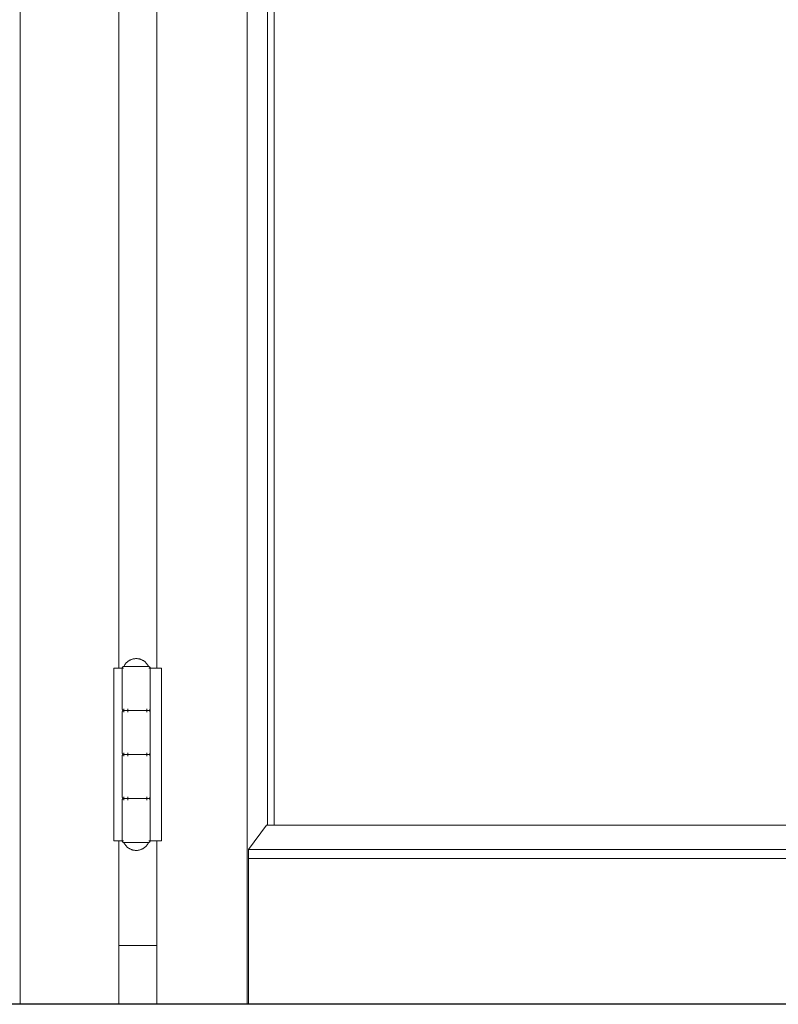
# Model space of a CAD drawing. Header units: inches. Extents: x 424 to 2043, y -237 to 445.
# Tile 773 of 965: x 862.734 to 863.165, y 216.697 to 217.257. Entities that reach past the tile are written whole.
import ezdxf

# ---------------------------------------------------------------- set-up
doc = ezdxf.new("R2010")
doc.units = ezdxf.units.IN
doc.header["$MEASUREMENT"] = 0
for name, color, linetype, lineweight in [('A-DOOR', 31, 'Continuous', 9), ('A-GENM', 13, 'Continuous', 9), ('A-WALL', 113, 'Continuous', 9)]:
    doc.layers.add(name, color=color, linetype=linetype, lineweight=lineweight)

# ---------------------------------------------------------------- blocks, each defined once
blk = doc.blocks.new('Generic Models 1 - Generic Models 1-135348-Section 1')
at = {"layer": 'A-GENM', "lineweight": 25}
blk.add_line((-89.39309, 1.6), (-119.66777, 1.6), dxfattribs=at)
blk = doc.blocks.new('5-panel_Bi-fold_external_door_10806 - Type 1-V58-Section 1')
at = {"layer": 'A-DOOR'}
for p, q in [((-114.15241, 4.33744), (-114.15241, 1.6)), ((-114.02357, 4.33744), (-114.02357, 1.6)), ((-114.01194, 4.26274), (-114.01194, 1.70176)), ((-114.00829, 4.26274), (-114.00829, 1.70176)), ((-114.09637, 2.751), (-114.09637, 1.79096)), ((-114.07491, 2.751), (-114.07491, 1.79096)), ((-114.09933, 1.79096), (-114.09523, 1.79096)), ((-114.09933, 1.69296), (-114.09933, 1.79096)), ((-114.09523, 1.79096), (-114.09381, 1.79096)), ((-114.09459, 1.79096), (-114.09459, 1.76796)), ((-114.0869, 1.79196), (-114.0928, 1.79196)), ((-114.08038, 1.79196), (-114.0869, 1.79196)), ((-114.07941, 1.79096), (-114.07875, 1.79096)), ((-114.0786, 1.79096), (-114.07666, 1.79096)), ((-114.0786, 1.79096), (-114.0786, 1.69296)), ((-114.07859, 1.76796), (-114.07859, 1.79096)), ((-114.07666, 1.79096), (-114.07221, 1.79096)), ((-114.07221, 1.79096), (-114.07221, 1.69296)), ((-114.09459, 1.76596), (-114.09459, 1.74296)), ((-114.09366, 1.76596), (-114.09366, 1.76796)), ((-114.0925, 1.76696), (-114.0869, 1.76696)), ((-114.08629, 1.76696), (-114.09135, 1.76696)), ((-114.09125, 1.76596), (-114.09125, 1.76796)), ((-114.0869, 1.76696), (-114.08629, 1.76696)), ((-114.08053, 1.76796), (-114.08053, 1.76596)), ((-114.07859, 1.74296), (-114.07859, 1.76596)), ((-114.09459, 1.74096), (-114.09459, 1.71796)), ((-114.09366, 1.74096), (-114.09366, 1.74296)), ((-114.0925, 1.74196), (-114.0869, 1.74196)), ((-114.08629, 1.74196), (-114.09135, 1.74196)), ((-114.09125, 1.74096), (-114.09125, 1.74296)), ((-114.0869, 1.74196), (-114.08629, 1.74196)), ((-114.08053, 1.74296), (-114.08053, 1.74096)), ((-114.07859, 1.71796), (-114.07859, 1.74096)), ((-114.09366, 1.71596), (-114.09366, 1.71796)), ((-114.09125, 1.71596), (-114.09125, 1.71796)), ((-114.08053, 1.71796), (-114.08053, 1.71596)), ((-114.09459, 1.71596), (-114.09459, 1.69296)), ((-114.0925, 1.71696), (-114.0869, 1.71696)), ((-114.08629, 1.71696), (-114.09135, 1.71696)), ((-114.0869, 1.71696), (-114.08629, 1.71696)), ((-114.07859, 1.69296), (-114.07859, 1.71596)), ((-114.02277, 1.68791), (-114.01256, 1.70176)), ((-114.01256, 1.70176), (-113.46343, 1.70176)), ((-114.09523, 1.69296), (-114.09933, 1.69296)), ((-114.09637, 1.69296), (-114.09637, 1.6)), ((-114.09381, 1.69296), (-114.09523, 1.69296)), ((-114.0928, 1.69196), (-114.0869, 1.69196)), ((-114.0869, 1.69196), (-114.08038, 1.69196)), ((-114.07875, 1.69296), (-114.07941, 1.69296)), ((-114.07666, 1.69296), (-114.0786, 1.69296)), ((-114.07221, 1.69296), (-114.07666, 1.69296)), ((-114.07491, 1.69296), (-114.07491, 1.6)), ((-114.02284, 1.68294), (-114.02277, 1.68791)), ((-114.02277, 1.68791), (-113.46343, 1.68791)), ((-114.02284, 1.6), (-114.02284, 1.68294)), ((-114.02284, 1.68294), (-113.46343, 1.68294))]:
    blk.add_line(p, q, dxfattribs=at)
at = {"layer": 'A-DOOR', "flags": 128}
for points in [[(-114.09359, 1.79196), (-114.09346, 1.79224), (-114.09331, 1.79251), (-114.09316, 1.79278), (-114.09299, 1.79304), (-114.09282, 1.79329), (-114.09263, 1.79353), (-114.09244, 1.79377), (-114.09223, 1.794), (-114.09202, 1.79422), (-114.0918, 1.79443), (-114.09156, 1.79464), (-114.09133, 1.79483), (-114.09108, 1.79502), (-114.09083, 1.79519), (-114.09057, 1.79536), (-114.0903, 1.79551), (-114.09003, 1.79565), (-114.08975, 1.79578), (-114.08946, 1.7959), (-114.08918, 1.79601), (-114.08889, 1.79611), (-114.08859, 1.7962), (-114.08829, 1.79627), (-114.08799, 1.79633), (-114.08769, 1.79638), (-114.08738, 1.79642), (-114.08707, 1.79645), (-114.08677, 1.79646), (-114.08659, 1.79646)], [(-114.08659, 1.79646), (-114.08628, 1.79645), (-114.08598, 1.79644), (-114.08567, 1.79641), (-114.08537, 1.79636), (-114.08506, 1.79631), (-114.08476, 1.79624), (-114.08447, 1.79616), (-114.08417, 1.79607), (-114.08388, 1.79597), (-114.0836, 1.79585), (-114.08331, 1.79573), (-114.08304, 1.79559), (-114.08277, 1.79544), (-114.0825, 1.79529), (-114.08225, 1.79512), (-114.082, 1.79494), (-114.08175, 1.79475), (-114.08152, 1.79455), (-114.08129, 1.79434), (-114.08107, 1.79413), (-114.08086, 1.7939), (-114.08066, 1.79367), (-114.08047, 1.79343), (-114.08029, 1.79318), (-114.08012, 1.79292), (-114.07996, 1.79266), (-114.07981, 1.79239), (-114.07967, 1.79212), (-114.07959, 1.79196)], [(-114.09459, 1.79096), (-114.09459, 1.791), (-114.09459, 1.79104), (-114.09458, 1.79108), (-114.09458, 1.79112), (-114.09457, 1.79116), (-114.09456, 1.7912), (-114.09455, 1.79124), (-114.09454, 1.79128), (-114.09453, 1.79131), (-114.09451, 1.79135), (-114.0945, 1.79139), (-114.09448, 1.79142), (-114.09446, 1.79146), (-114.09444, 1.79149), (-114.09442, 1.79153), (-114.09439, 1.79156), (-114.09437, 1.79159), (-114.09434, 1.79162), (-114.09432, 1.79165), (-114.09429, 1.79168), (-114.09426, 1.79171), (-114.09423, 1.79173), (-114.0942, 1.79176), (-114.09417, 1.79178), (-114.09413, 1.7918), (-114.0941, 1.79182), (-114.09406, 1.79184), (-114.09403, 1.79186), (-114.09399, 1.79188), (-114.09395, 1.79189), (-114.09392, 1.79191), (-114.09388, 1.79192), (-114.09384, 1.79193), (-114.0938, 1.79194), (-114.09376, 1.79195), (-114.09372, 1.79195), (-114.09368, 1.79196), (-114.09364, 1.79196), (-114.0936, 1.79196), (-114.09359, 1.79196)], [(-114.0869, 1.79196), (-114.08718, 1.79196), (-114.08746, 1.79196), (-114.08773, 1.79196), (-114.08801, 1.79196), (-114.08828, 1.79196), (-114.08855, 1.79196), (-114.08882, 1.79196), (-114.08908, 1.79196), (-114.08934, 1.79196), (-114.0896, 1.79196), (-114.08985, 1.79196), (-114.09009, 1.79196), (-114.09033, 1.79196), (-114.09057, 1.79196), (-114.09079, 1.79196), (-114.09101, 1.79196), (-114.09123, 1.79196), (-114.09143, 1.79196), (-114.09163, 1.79196), (-114.09182, 1.79196), (-114.092, 1.79196), (-114.09218, 1.79196), (-114.09234, 1.79196), (-114.0925, 1.79196), (-114.09264, 1.79196), (-114.09278, 1.79196), (-114.0929, 1.79196), (-114.09302, 1.79196), (-114.09313, 1.79196), (-114.09322, 1.79196), (-114.09331, 1.79196), (-114.09338, 1.79196), (-114.09344, 1.79196), (-114.09349, 1.79196), (-114.09354, 1.79196), (-114.09357, 1.79196), (-114.09358, 1.79196), (-114.09359, 1.79196)], [(-114.09359, 1.79196), (-114.09359, 1.79196), (-114.09357, 1.79196), (-114.09354, 1.79196), (-114.0935, 1.79196), (-114.09345, 1.79196), (-114.09339, 1.79196), (-114.09332, 1.79196), (-114.09324, 1.79196), (-114.09314, 1.79196), (-114.09304, 1.79196), (-114.09292, 1.79196), (-114.0928, 1.79196), (-114.09267, 1.79196), (-114.09252, 1.79196), (-114.09237, 1.79196), (-114.09221, 1.79196), (-114.09203, 1.79196)], [(-114.07959, 1.79196), (-114.0796, 1.79196), (-114.07961, 1.79196), (-114.07964, 1.79196), (-114.07968, 1.79196), (-114.07973, 1.79196), (-114.07979, 1.79196), (-114.07986, 1.79196), (-114.07995, 1.79196), (-114.08004, 1.79196), (-114.08014, 1.79196), (-114.08026, 1.79196), (-114.08038, 1.79196), (-114.08052, 1.79196), (-114.08066, 1.79196), (-114.08081, 1.79196), (-114.08098, 1.79196), (-114.08115, 1.79196), (-114.08133, 1.79196), (-114.08152, 1.79196), (-114.08171, 1.79196), (-114.08192, 1.79196), (-114.08213, 1.79196), (-114.08235, 1.79196), (-114.08258, 1.79196), (-114.08281, 1.79196), (-114.08305, 1.79196), (-114.08329, 1.79196), (-114.08354, 1.79196), (-114.0838, 1.79196), (-114.08406, 1.79196), (-114.08432, 1.79196), (-114.08458, 1.79196), (-114.08485, 1.79196), (-114.08513, 1.79196), (-114.0854, 1.79196), (-114.08568, 1.79196), (-114.08596, 1.79196), (-114.08624, 1.79196), (-114.08652, 1.79196), (-114.0868, 1.79196), (-114.0869, 1.79196)], [(-114.08101, 1.79196), (-114.08084, 1.79196), (-114.08069, 1.79196), (-114.08054, 1.79196), (-114.08041, 1.79196), (-114.08028, 1.79196), (-114.08016, 1.79196), (-114.08006, 1.79196), (-114.07996, 1.79196), (-114.07988, 1.79196), (-114.0798, 1.79196), (-114.07974, 1.79196), (-114.07969, 1.79196), (-114.07965, 1.79196), (-114.07962, 1.79196), (-114.0796, 1.79196), (-114.07959, 1.79196)], [(-114.07959, 1.79196), (-114.07955, 1.79196), (-114.07951, 1.79196), (-114.07947, 1.79195), (-114.07943, 1.79195), (-114.07939, 1.79194), (-114.07935, 1.79193), (-114.07932, 1.79192), (-114.07928, 1.79191), (-114.07924, 1.7919), (-114.0792, 1.79188), (-114.07917, 1.79187), (-114.07913, 1.79185), (-114.07909, 1.79183), (-114.07906, 1.79181), (-114.07903, 1.79179), (-114.07899, 1.79176), (-114.07896, 1.79174), (-114.07893, 1.79171), (-114.0789, 1.79169), (-114.07887, 1.79166), (-114.07885, 1.79163), (-114.07882, 1.7916), (-114.0788, 1.79157), (-114.07877, 1.79153), (-114.07875, 1.7915), (-114.07873, 1.79147), (-114.07871, 1.79143), (-114.07869, 1.7914), (-114.07867, 1.79136), (-114.07866, 1.79132), (-114.07865, 1.79129), (-114.07863, 1.79125), (-114.07862, 1.79121), (-114.07861, 1.79117), (-114.07861, 1.79113), (-114.0786, 1.79109), (-114.0786, 1.79105), (-114.07859, 1.79101), (-114.07859, 1.79097), (-114.07859, 1.79096)], [(-114.09359, 1.76696), (-114.09363, 1.76696), (-114.09367, 1.76696), (-114.09371, 1.76697), (-114.09375, 1.76697), (-114.09379, 1.76698), (-114.09383, 1.76699), (-114.09387, 1.767), (-114.09391, 1.76701), (-114.09394, 1.76703), (-114.09398, 1.76704), (-114.09402, 1.76706), (-114.09405, 1.76707), (-114.09409, 1.76709), (-114.09412, 1.76711), (-114.09416, 1.76714), (-114.09419, 1.76716), (-114.09422, 1.76718), (-114.09425, 1.76721), (-114.09428, 1.76724), (-114.09431, 1.76726), (-114.09434, 1.76729), (-114.09436, 1.76732), (-114.09439, 1.76736), (-114.09441, 1.76739), (-114.09443, 1.76742), (-114.09445, 1.76745), (-114.09447, 1.76749), (-114.09449, 1.76753), (-114.09451, 1.76756), (-114.09452, 1.7676), (-114.09454, 1.76764), (-114.09455, 1.76767), (-114.09456, 1.76771), (-114.09457, 1.76775), (-114.09458, 1.76779), (-114.09458, 1.76783), (-114.09459, 1.76787), (-114.09459, 1.76791), (-114.09459, 1.76795), (-114.09459, 1.76796)], [(-114.09459, 1.76596), (-114.09459, 1.766), (-114.09459, 1.76604), (-114.09458, 1.76608), (-114.09458, 1.76612), (-114.09457, 1.76616), (-114.09456, 1.7662), (-114.09455, 1.76624), (-114.09454, 1.76628), (-114.09453, 1.76631), (-114.09451, 1.76635), (-114.0945, 1.76639), (-114.09448, 1.76642), (-114.09446, 1.76646), (-114.09444, 1.76649), (-114.09442, 1.76653), (-114.09439, 1.76656), (-114.09437, 1.76659), (-114.09434, 1.76662), (-114.09432, 1.76665), (-114.09429, 1.76668), (-114.09426, 1.76671), (-114.09423, 1.76673), (-114.0942, 1.76676), (-114.09417, 1.76678), (-114.09413, 1.7668), (-114.0941, 1.76682), (-114.09406, 1.76684), (-114.09403, 1.76686), (-114.09399, 1.76688), (-114.09395, 1.76689), (-114.09392, 1.76691), (-114.09388, 1.76692), (-114.09384, 1.76693), (-114.0938, 1.76694), (-114.09376, 1.76695), (-114.09372, 1.76695), (-114.09368, 1.76696), (-114.09364, 1.76696), (-114.0936, 1.76696), (-114.09359, 1.76696)], [(-114.08629, 1.76696), (-114.08657, 1.76696), (-114.08685, 1.76696), (-114.08713, 1.76696), (-114.0874, 1.76696), (-114.08768, 1.76696), (-114.08796, 1.76696), (-114.08823, 1.76696), (-114.0885, 1.76696), (-114.08877, 1.76696), (-114.08903, 1.76696), (-114.08929, 1.76696), (-114.08955, 1.76696), (-114.0898, 1.76696), (-114.09005, 1.76696), (-114.09029, 1.76696), (-114.09052, 1.76696), (-114.09075, 1.76696), (-114.09097, 1.76696), (-114.09119, 1.76696), (-114.0914, 1.76696), (-114.09159, 1.76696), (-114.09179, 1.76696), (-114.09197, 1.76696), (-114.09215, 1.76696), (-114.09231, 1.76696), (-114.09247, 1.76696), (-114.09262, 1.76696), (-114.09275, 1.76696), (-114.09288, 1.76696), (-114.093, 1.76696), (-114.09311, 1.76696), (-114.0932, 1.76696), (-114.09329, 1.76696), (-114.09337, 1.76696), (-114.09343, 1.76696), (-114.09349, 1.76696), (-114.09353, 1.76696), (-114.09356, 1.76696), (-114.09358, 1.76696), (-114.09359, 1.76696)], [(-114.09359, 1.76696), (-114.09359, 1.76696), (-114.09357, 1.76696), (-114.09354, 1.76696), (-114.0935, 1.76696), (-114.09345, 1.76696), (-114.09339, 1.76696), (-114.09332, 1.76696), (-114.09324, 1.76696), (-114.09314, 1.76696), (-114.09304, 1.76696), (-114.09292, 1.76696), (-114.0928, 1.76696), (-114.09267, 1.76696), (-114.09252, 1.76696), (-114.09237, 1.76696), (-114.09221, 1.76696), (-114.09203, 1.76696), (-114.09185, 1.76696), (-114.09167, 1.76696), (-114.09147, 1.76696), (-114.09126, 1.76696), (-114.09105, 1.76696), (-114.09083, 1.76696), (-114.09061, 1.76696), (-114.09037, 1.76696), (-114.09014, 1.76696), (-114.08989, 1.76696), (-114.08964, 1.76696), (-114.08939, 1.76696), (-114.08913, 1.76696), (-114.08887, 1.76696), (-114.0886, 1.76696), (-114.08833, 1.76696), (-114.08806, 1.76696), (-114.08778, 1.76696), (-114.0875, 1.76696), (-114.08723, 1.76696), (-114.08695, 1.76696), (-114.0869, 1.76696)], [(-114.0869, 1.76696), (-114.08718, 1.76696), (-114.08746, 1.76696), (-114.08773, 1.76696), (-114.08801, 1.76696), (-114.08828, 1.76696), (-114.08855, 1.76696), (-114.08882, 1.76696), (-114.08908, 1.76696), (-114.08934, 1.76696), (-114.0896, 1.76696), (-114.08985, 1.76696), (-114.09009, 1.76696), (-114.09033, 1.76696), (-114.09057, 1.76696), (-114.09079, 1.76696), (-114.09101, 1.76696), (-114.09123, 1.76696), (-114.09143, 1.76696), (-114.09163, 1.76696), (-114.09182, 1.76696), (-114.092, 1.76696), (-114.09218, 1.76696), (-114.09234, 1.76696), (-114.0925, 1.76696), (-114.09264, 1.76696), (-114.09278, 1.76696), (-114.0929, 1.76696), (-114.09302, 1.76696), (-114.09313, 1.76696), (-114.09322, 1.76696), (-114.09331, 1.76696), (-114.09338, 1.76696), (-114.09344, 1.76696), (-114.09349, 1.76696), (-114.09354, 1.76696), (-114.09357, 1.76696), (-114.09358, 1.76696), (-114.09359, 1.76696)], [(-114.09359, 1.76696), (-114.09359, 1.76696), (-114.09357, 1.76696), (-114.09354, 1.76696), (-114.0935, 1.76696), (-114.09345, 1.76696), (-114.09339, 1.76696), (-114.09332, 1.76696), (-114.09324, 1.76696), (-114.09314, 1.76696), (-114.09304, 1.76696), (-114.09292, 1.76696), (-114.0928, 1.76696), (-114.09267, 1.76696), (-114.09252, 1.76696), (-114.09237, 1.76696), (-114.09221, 1.76696), (-114.09203, 1.76696), (-114.09185, 1.76696), (-114.09167, 1.76696), (-114.09147, 1.76696), (-114.09126, 1.76696), (-114.09105, 1.76696), (-114.09083, 1.76696), (-114.09061, 1.76696), (-114.09037, 1.76696), (-114.09014, 1.76696), (-114.08989, 1.76696), (-114.08964, 1.76696), (-114.08939, 1.76696), (-114.08913, 1.76696), (-114.08887, 1.76696), (-114.0886, 1.76696), (-114.08833, 1.76696), (-114.08806, 1.76696), (-114.08778, 1.76696), (-114.0875, 1.76696), (-114.08723, 1.76696), (-114.08695, 1.76696), (-114.08667, 1.76696), (-114.08639, 1.76696), (-114.08629, 1.76696)], [(-114.0869, 1.76696), (-114.08662, 1.76696), (-114.08634, 1.76696), (-114.08606, 1.76696), (-114.08578, 1.76696), (-114.0855, 1.76696), (-114.08523, 1.76696), (-114.08495, 1.76696), (-114.08468, 1.76696), (-114.08441, 1.76696), (-114.08415, 1.76696), (-114.08389, 1.76696), (-114.08363, 1.76696), (-114.08338, 1.76696), (-114.08314, 1.76696), (-114.0829, 1.76696), (-114.08266, 1.76696), (-114.08243, 1.76696), (-114.08221, 1.76696), (-114.082, 1.76696), (-114.08179, 1.76696), (-114.08159, 1.76696), (-114.0814, 1.76696), (-114.08121, 1.76696), (-114.08104, 1.76696), (-114.08087, 1.76696), (-114.08072, 1.76696), (-114.08057, 1.76696), (-114.08043, 1.76696), (-114.0803, 1.76696), (-114.08018, 1.76696), (-114.08008, 1.76696), (-114.07998, 1.76696), (-114.07989, 1.76696), (-114.07982, 1.76696), (-114.07975, 1.76696), (-114.0797, 1.76696), (-114.07965, 1.76696), (-114.07962, 1.76696), (-114.0796, 1.76696), (-114.07959, 1.76696)], [(-114.07959, 1.76696), (-114.0796, 1.76696), (-114.07961, 1.76696), (-114.07964, 1.76696), (-114.07968, 1.76696), (-114.07973, 1.76696), (-114.07979, 1.76696), (-114.07986, 1.76696), (-114.07995, 1.76696), (-114.08004, 1.76696), (-114.08014, 1.76696), (-114.08026, 1.76696), (-114.08038, 1.76696), (-114.08052, 1.76696), (-114.08066, 1.76696), (-114.08081, 1.76696), (-114.08098, 1.76696), (-114.08115, 1.76696), (-114.08133, 1.76696), (-114.08152, 1.76696), (-114.08171, 1.76696), (-114.08192, 1.76696), (-114.08213, 1.76696), (-114.08235, 1.76696), (-114.08258, 1.76696), (-114.08281, 1.76696), (-114.08305, 1.76696), (-114.08329, 1.76696), (-114.08354, 1.76696), (-114.0838, 1.76696), (-114.08406, 1.76696), (-114.08432, 1.76696), (-114.08458, 1.76696), (-114.08485, 1.76696), (-114.08513, 1.76696), (-114.0854, 1.76696), (-114.08568, 1.76696), (-114.08596, 1.76696), (-114.08624, 1.76696), (-114.08652, 1.76696), (-114.0868, 1.76696), (-114.0869, 1.76696)], [(-114.07959, 1.76696), (-114.0796, 1.76696), (-114.07961, 1.76696), (-114.07964, 1.76696), (-114.07968, 1.76696), (-114.07973, 1.76696), (-114.07979, 1.76696), (-114.07986, 1.76696), (-114.07995, 1.76696), (-114.08004, 1.76696), (-114.08014, 1.76696), (-114.08026, 1.76696), (-114.08038, 1.76696), (-114.08052, 1.76696), (-114.08066, 1.76696), (-114.08081, 1.76696), (-114.08098, 1.76696), (-114.08115, 1.76696), (-114.08133, 1.76696), (-114.08152, 1.76696), (-114.08171, 1.76696), (-114.08192, 1.76696), (-114.08213, 1.76696), (-114.08235, 1.76696), (-114.08258, 1.76696), (-114.08281, 1.76696), (-114.08305, 1.76696), (-114.08329, 1.76696), (-114.08354, 1.76696), (-114.0838, 1.76696), (-114.08406, 1.76696), (-114.08432, 1.76696), (-114.08458, 1.76696), (-114.08485, 1.76696), (-114.08513, 1.76696), (-114.0854, 1.76696), (-114.08568, 1.76696), (-114.08596, 1.76696), (-114.08624, 1.76696), (-114.08629, 1.76696)], [(-114.08629, 1.76696), (-114.08601, 1.76696), (-114.08573, 1.76696), (-114.08545, 1.76696), (-114.08518, 1.76696), (-114.0849, 1.76696), (-114.08463, 1.76696), (-114.08436, 1.76696), (-114.0841, 1.76696), (-114.08384, 1.76696), (-114.08359, 1.76696), (-114.08334, 1.76696), (-114.08309, 1.76696), (-114.08285, 1.76696), (-114.08262, 1.76696), (-114.08239, 1.76696), (-114.08217, 1.76696), (-114.08196, 1.76696), (-114.08175, 1.76696), (-114.08155, 1.76696), (-114.08136, 1.76696), (-114.08118, 1.76696), (-114.08101, 1.76696), (-114.08084, 1.76696), (-114.08069, 1.76696), (-114.08054, 1.76696), (-114.08041, 1.76696), (-114.08028, 1.76696), (-114.08016, 1.76696), (-114.08006, 1.76696), (-114.07996, 1.76696), (-114.07988, 1.76696), (-114.0798, 1.76696), (-114.07974, 1.76696), (-114.07969, 1.76696), (-114.07965, 1.76696), (-114.07962, 1.76696), (-114.0796, 1.76696), (-114.07959, 1.76696)], [(-114.07859, 1.76796), (-114.07859, 1.76792), (-114.07859, 1.76788), (-114.0786, 1.76784), (-114.0786, 1.7678), (-114.07861, 1.76776), (-114.07862, 1.76772), (-114.07863, 1.76768), (-114.07864, 1.76765), (-114.07866, 1.76761), (-114.07867, 1.76757), (-114.07869, 1.76753), (-114.0787, 1.7675), (-114.07872, 1.76746), (-114.07874, 1.76743), (-114.07877, 1.7674), (-114.07879, 1.76736), (-114.07881, 1.76733), (-114.07884, 1.7673), (-114.07887, 1.76727), (-114.07889, 1.76724), (-114.07892, 1.76722), (-114.07895, 1.76719), (-114.07899, 1.76717), (-114.07902, 1.76714), (-114.07905, 1.76712), (-114.07909, 1.7671), (-114.07912, 1.76708), (-114.07916, 1.76706), (-114.07919, 1.76704), (-114.07923, 1.76703), (-114.07927, 1.76702), (-114.0793, 1.767), (-114.07934, 1.76699), (-114.07938, 1.76698), (-114.07942, 1.76698), (-114.07946, 1.76697), (-114.0795, 1.76697), (-114.07954, 1.76696), (-114.07958, 1.76696), (-114.07959, 1.76696)], [(-114.07959, 1.76696), (-114.07955, 1.76696), (-114.07951, 1.76696), (-114.07947, 1.76695), (-114.07943, 1.76695), (-114.07939, 1.76694), (-114.07935, 1.76693), (-114.07932, 1.76692), (-114.07928, 1.76691), (-114.07924, 1.7669), (-114.0792, 1.76688), (-114.07917, 1.76687), (-114.07913, 1.76685), (-114.07909, 1.76683), (-114.07906, 1.76681), (-114.07903, 1.76679), (-114.07899, 1.76676), (-114.07896, 1.76674), (-114.07893, 1.76671), (-114.0789, 1.76669), (-114.07887, 1.76666), (-114.07885, 1.76663), (-114.07882, 1.7666), (-114.0788, 1.76657), (-114.07877, 1.76653), (-114.07875, 1.7665), (-114.07873, 1.76647), (-114.07871, 1.76643), (-114.07869, 1.7664), (-114.07867, 1.76636), (-114.07866, 1.76632), (-114.07865, 1.76629), (-114.07863, 1.76625), (-114.07862, 1.76621), (-114.07861, 1.76617), (-114.07861, 1.76613), (-114.0786, 1.76609), (-114.0786, 1.76605), (-114.07859, 1.76601), (-114.07859, 1.76597), (-114.07859, 1.76596)], [(-114.09359, 1.74196), (-114.09363, 1.74196), (-114.09367, 1.74196), (-114.09371, 1.74197), (-114.09375, 1.74197), (-114.09379, 1.74198), (-114.09383, 1.74199), (-114.09387, 1.742), (-114.09391, 1.74201), (-114.09394, 1.74203), (-114.09398, 1.74204), (-114.09402, 1.74206), (-114.09405, 1.74207), (-114.09409, 1.74209), (-114.09412, 1.74211), (-114.09416, 1.74214), (-114.09419, 1.74216), (-114.09422, 1.74218), (-114.09425, 1.74221), (-114.09428, 1.74224), (-114.09431, 1.74226), (-114.09434, 1.74229), (-114.09436, 1.74232), (-114.09439, 1.74236), (-114.09441, 1.74239), (-114.09443, 1.74242), (-114.09445, 1.74245), (-114.09447, 1.74249), (-114.09449, 1.74253), (-114.09451, 1.74256), (-114.09452, 1.7426), (-114.09454, 1.74264), (-114.09455, 1.74267), (-114.09456, 1.74271), (-114.09457, 1.74275), (-114.09458, 1.74279), (-114.09458, 1.74283), (-114.09459, 1.74287), (-114.09459, 1.74291), (-114.09459, 1.74295), (-114.09459, 1.74296)], [(-114.09459, 1.74096), (-114.09459, 1.741), (-114.09459, 1.74104), (-114.09458, 1.74108), (-114.09458, 1.74112), (-114.09457, 1.74116), (-114.09456, 1.7412), (-114.09455, 1.74124), (-114.09454, 1.74128), (-114.09453, 1.74131), (-114.09451, 1.74135), (-114.0945, 1.74139), (-114.09448, 1.74142), (-114.09446, 1.74146), (-114.09444, 1.74149), (-114.09442, 1.74153), (-114.09439, 1.74156), (-114.09437, 1.74159), (-114.09434, 1.74162), (-114.09432, 1.74165), (-114.09429, 1.74168), (-114.09426, 1.74171), (-114.09423, 1.74173), (-114.0942, 1.74176), (-114.09417, 1.74178), (-114.09413, 1.7418), (-114.0941, 1.74182), (-114.09406, 1.74184), (-114.09403, 1.74186), (-114.09399, 1.74188), (-114.09395, 1.74189), (-114.09392, 1.74191), (-114.09388, 1.74192), (-114.09384, 1.74193), (-114.0938, 1.74194), (-114.09376, 1.74195), (-114.09372, 1.74195), (-114.09368, 1.74196), (-114.09364, 1.74196), (-114.0936, 1.74196), (-114.09359, 1.74196)], [(-114.08629, 1.74196), (-114.08657, 1.74196), (-114.08685, 1.74196), (-114.08713, 1.74196), (-114.0874, 1.74196), (-114.08768, 1.74196), (-114.08796, 1.74196), (-114.08823, 1.74196), (-114.0885, 1.74196), (-114.08877, 1.74196), (-114.08903, 1.74196), (-114.08929, 1.74196), (-114.08955, 1.74196), (-114.0898, 1.74196), (-114.09005, 1.74196), (-114.09029, 1.74196), (-114.09052, 1.74196), (-114.09075, 1.74196), (-114.09097, 1.74196), (-114.09119, 1.74196), (-114.0914, 1.74196), (-114.09159, 1.74196), (-114.09179, 1.74196), (-114.09197, 1.74196), (-114.09215, 1.74196), (-114.09231, 1.74196), (-114.09247, 1.74196), (-114.09262, 1.74196), (-114.09275, 1.74196), (-114.09288, 1.74196), (-114.093, 1.74196), (-114.09311, 1.74196), (-114.0932, 1.74196), (-114.09329, 1.74196), (-114.09337, 1.74196), (-114.09343, 1.74196), (-114.09349, 1.74196), (-114.09353, 1.74196), (-114.09356, 1.74196), (-114.09358, 1.74196), (-114.09359, 1.74196)], [(-114.09359, 1.74196), (-114.09359, 1.74196), (-114.09357, 1.74196), (-114.09354, 1.74196), (-114.0935, 1.74196), (-114.09345, 1.74196), (-114.09339, 1.74196), (-114.09332, 1.74196), (-114.09324, 1.74196), (-114.09314, 1.74196), (-114.09304, 1.74196), (-114.09292, 1.74196), (-114.0928, 1.74196), (-114.09267, 1.74196), (-114.09252, 1.74196), (-114.09237, 1.74196), (-114.09221, 1.74196), (-114.09203, 1.74196), (-114.09185, 1.74196), (-114.09167, 1.74196), (-114.09147, 1.74196), (-114.09126, 1.74196), (-114.09105, 1.74196), (-114.09083, 1.74196), (-114.09061, 1.74196), (-114.09037, 1.74196), (-114.09014, 1.74196), (-114.08989, 1.74196), (-114.08964, 1.74196), (-114.08939, 1.74196), (-114.08913, 1.74196), (-114.08887, 1.74196), (-114.0886, 1.74196), (-114.08833, 1.74196), (-114.08806, 1.74196), (-114.08778, 1.74196), (-114.0875, 1.74196), (-114.08723, 1.74196), (-114.08695, 1.74196), (-114.0869, 1.74196)], [(-114.0869, 1.74196), (-114.08718, 1.74196), (-114.08746, 1.74196), (-114.08773, 1.74196), (-114.08801, 1.74196), (-114.08828, 1.74196), (-114.08855, 1.74196), (-114.08882, 1.74196), (-114.08908, 1.74196), (-114.08934, 1.74196), (-114.0896, 1.74196), (-114.08985, 1.74196), (-114.09009, 1.74196), (-114.09033, 1.74196), (-114.09057, 1.74196), (-114.09079, 1.74196), (-114.09101, 1.74196), (-114.09123, 1.74196), (-114.09143, 1.74196), (-114.09163, 1.74196), (-114.09182, 1.74196), (-114.092, 1.74196), (-114.09218, 1.74196), (-114.09234, 1.74196), (-114.0925, 1.74196), (-114.09264, 1.74196), (-114.09278, 1.74196), (-114.0929, 1.74196), (-114.09302, 1.74196), (-114.09313, 1.74196), (-114.09322, 1.74196), (-114.09331, 1.74196), (-114.09338, 1.74196), (-114.09344, 1.74196), (-114.09349, 1.74196), (-114.09354, 1.74196), (-114.09357, 1.74196), (-114.09358, 1.74196), (-114.09359, 1.74196)], [(-114.09359, 1.74196), (-114.09359, 1.74196), (-114.09357, 1.74196), (-114.09354, 1.74196), (-114.0935, 1.74196), (-114.09345, 1.74196), (-114.09339, 1.74196), (-114.09332, 1.74196), (-114.09324, 1.74196), (-114.09314, 1.74196), (-114.09304, 1.74196), (-114.09292, 1.74196), (-114.0928, 1.74196), (-114.09267, 1.74196), (-114.09252, 1.74196), (-114.09237, 1.74196), (-114.09221, 1.74196), (-114.09203, 1.74196), (-114.09185, 1.74196), (-114.09167, 1.74196), (-114.09147, 1.74196), (-114.09126, 1.74196), (-114.09105, 1.74196), (-114.09083, 1.74196), (-114.09061, 1.74196), (-114.09037, 1.74196), (-114.09014, 1.74196), (-114.08989, 1.74196), (-114.08964, 1.74196), (-114.08939, 1.74196), (-114.08913, 1.74196), (-114.08887, 1.74196), (-114.0886, 1.74196), (-114.08833, 1.74196), (-114.08806, 1.74196), (-114.08778, 1.74196), (-114.0875, 1.74196), (-114.08723, 1.74196), (-114.08695, 1.74196), (-114.08667, 1.74196), (-114.08639, 1.74196), (-114.08629, 1.74196)], [(-114.0869, 1.74196), (-114.08662, 1.74196), (-114.08634, 1.74196), (-114.08606, 1.74196), (-114.08578, 1.74196), (-114.0855, 1.74196), (-114.08523, 1.74196), (-114.08495, 1.74196), (-114.08468, 1.74196), (-114.08441, 1.74196), (-114.08415, 1.74196), (-114.08389, 1.74196), (-114.08363, 1.74196), (-114.08338, 1.74196), (-114.08314, 1.74196), (-114.0829, 1.74196), (-114.08266, 1.74196), (-114.08243, 1.74196), (-114.08221, 1.74196), (-114.082, 1.74196), (-114.08179, 1.74196), (-114.08159, 1.74196), (-114.0814, 1.74196), (-114.08121, 1.74196), (-114.08104, 1.74196), (-114.08087, 1.74196), (-114.08072, 1.74196), (-114.08057, 1.74196), (-114.08043, 1.74196), (-114.0803, 1.74196), (-114.08018, 1.74196), (-114.08008, 1.74196), (-114.07998, 1.74196), (-114.07989, 1.74196), (-114.07982, 1.74196), (-114.07975, 1.74196), (-114.0797, 1.74196), (-114.07965, 1.74196), (-114.07962, 1.74196), (-114.0796, 1.74196), (-114.07959, 1.74196)], [(-114.07959, 1.74196), (-114.0796, 1.74196), (-114.07961, 1.74196), (-114.07964, 1.74196), (-114.07968, 1.74196), (-114.07973, 1.74196), (-114.07979, 1.74196), (-114.07986, 1.74196), (-114.07995, 1.74196), (-114.08004, 1.74196), (-114.08014, 1.74196), (-114.08026, 1.74196), (-114.08038, 1.74196), (-114.08052, 1.74196), (-114.08066, 1.74196), (-114.08081, 1.74196), (-114.08098, 1.74196), (-114.08115, 1.74196), (-114.08133, 1.74196), (-114.08152, 1.74196), (-114.08171, 1.74196), (-114.08192, 1.74196), (-114.08213, 1.74196), (-114.08235, 1.74196), (-114.08258, 1.74196), (-114.08281, 1.74196), (-114.08305, 1.74196), (-114.08329, 1.74196), (-114.08354, 1.74196), (-114.0838, 1.74196), (-114.08406, 1.74196), (-114.08432, 1.74196), (-114.08458, 1.74196), (-114.08485, 1.74196), (-114.08513, 1.74196), (-114.0854, 1.74196), (-114.08568, 1.74196), (-114.08596, 1.74196), (-114.08624, 1.74196), (-114.08652, 1.74196), (-114.0868, 1.74196), (-114.0869, 1.74196)], [(-114.07959, 1.74196), (-114.0796, 1.74196), (-114.07961, 1.74196), (-114.07964, 1.74196), (-114.07968, 1.74196), (-114.07973, 1.74196), (-114.07979, 1.74196), (-114.07986, 1.74196), (-114.07995, 1.74196), (-114.08004, 1.74196), (-114.08014, 1.74196), (-114.08026, 1.74196), (-114.08038, 1.74196), (-114.08052, 1.74196), (-114.08066, 1.74196), (-114.08081, 1.74196), (-114.08098, 1.74196), (-114.08115, 1.74196), (-114.08133, 1.74196), (-114.08152, 1.74196), (-114.08171, 1.74196), (-114.08192, 1.74196), (-114.08213, 1.74196), (-114.08235, 1.74196), (-114.08258, 1.74196), (-114.08281, 1.74196), (-114.08305, 1.74196), (-114.08329, 1.74196), (-114.08354, 1.74196), (-114.0838, 1.74196), (-114.08406, 1.74196), (-114.08432, 1.74196), (-114.08458, 1.74196), (-114.08485, 1.74196), (-114.08513, 1.74196), (-114.0854, 1.74196), (-114.08568, 1.74196), (-114.08596, 1.74196), (-114.08624, 1.74196), (-114.08629, 1.74196)], [(-114.08629, 1.74196), (-114.08601, 1.74196), (-114.08573, 1.74196), (-114.08545, 1.74196), (-114.08518, 1.74196), (-114.0849, 1.74196), (-114.08463, 1.74196), (-114.08436, 1.74196), (-114.0841, 1.74196), (-114.08384, 1.74196), (-114.08359, 1.74196), (-114.08334, 1.74196), (-114.08309, 1.74196), (-114.08285, 1.74196), (-114.08262, 1.74196), (-114.08239, 1.74196), (-114.08217, 1.74196), (-114.08196, 1.74196), (-114.08175, 1.74196), (-114.08155, 1.74196), (-114.08136, 1.74196), (-114.08118, 1.74196), (-114.08101, 1.74196), (-114.08084, 1.74196), (-114.08069, 1.74196), (-114.08054, 1.74196), (-114.08041, 1.74196), (-114.08028, 1.74196), (-114.08016, 1.74196), (-114.08006, 1.74196), (-114.07996, 1.74196), (-114.07988, 1.74196), (-114.0798, 1.74196), (-114.07974, 1.74196), (-114.07969, 1.74196), (-114.07965, 1.74196), (-114.07962, 1.74196), (-114.0796, 1.74196), (-114.07959, 1.74196)], [(-114.07859, 1.74296), (-114.07859, 1.74292), (-114.07859, 1.74288), (-114.0786, 1.74284), (-114.0786, 1.7428), (-114.07861, 1.74276), (-114.07862, 1.74272), (-114.07863, 1.74268), (-114.07864, 1.74265), (-114.07866, 1.74261), (-114.07867, 1.74257), (-114.07869, 1.74253), (-114.0787, 1.7425), (-114.07872, 1.74246), (-114.07874, 1.74243), (-114.07877, 1.7424), (-114.07879, 1.74236), (-114.07881, 1.74233), (-114.07884, 1.7423), (-114.07887, 1.74227), (-114.07889, 1.74224), (-114.07892, 1.74222), (-114.07895, 1.74219), (-114.07899, 1.74217), (-114.07902, 1.74214), (-114.07905, 1.74212), (-114.07909, 1.7421), (-114.07912, 1.74208), (-114.07916, 1.74206), (-114.07919, 1.74204), (-114.07923, 1.74203), (-114.07927, 1.74202), (-114.0793, 1.742), (-114.07934, 1.74199), (-114.07938, 1.74198), (-114.07942, 1.74198), (-114.07946, 1.74197), (-114.0795, 1.74197), (-114.07954, 1.74196), (-114.07958, 1.74196), (-114.07959, 1.74196)], [(-114.07959, 1.74196), (-114.07955, 1.74196), (-114.07951, 1.74196), (-114.07947, 1.74195), (-114.07943, 1.74195), (-114.07939, 1.74194), (-114.07935, 1.74193), (-114.07932, 1.74192), (-114.07928, 1.74191), (-114.07924, 1.7419), (-114.0792, 1.74188), (-114.07917, 1.74187), (-114.07913, 1.74185), (-114.07909, 1.74183), (-114.07906, 1.74181), (-114.07903, 1.74179), (-114.07899, 1.74176), (-114.07896, 1.74174), (-114.07893, 1.74171), (-114.0789, 1.74169), (-114.07887, 1.74166), (-114.07885, 1.74163), (-114.07882, 1.7416), (-114.0788, 1.74157), (-114.07877, 1.74153), (-114.07875, 1.7415), (-114.07873, 1.74147), (-114.07871, 1.74143), (-114.07869, 1.7414), (-114.07867, 1.74136), (-114.07866, 1.74132), (-114.07865, 1.74129), (-114.07863, 1.74125), (-114.07862, 1.74121), (-114.07861, 1.74117), (-114.07861, 1.74113), (-114.0786, 1.74109), (-114.0786, 1.74105), (-114.07859, 1.74101), (-114.07859, 1.74097), (-114.07859, 1.74096)], [(-114.09359, 1.71696), (-114.09363, 1.71696), (-114.09367, 1.71696), (-114.09371, 1.71697), (-114.09375, 1.71697), (-114.09379, 1.71698), (-114.09383, 1.71699), (-114.09387, 1.717), (-114.09391, 1.71701), (-114.09394, 1.71703), (-114.09398, 1.71704), (-114.09402, 1.71706), (-114.09405, 1.71707), (-114.09409, 1.71709), (-114.09412, 1.71711), (-114.09416, 1.71714), (-114.09419, 1.71716), (-114.09422, 1.71718), (-114.09425, 1.71721), (-114.09428, 1.71724), (-114.09431, 1.71726), (-114.09434, 1.71729), (-114.09436, 1.71732), (-114.09439, 1.71736), (-114.09441, 1.71739), (-114.09443, 1.71742), (-114.09445, 1.71745), (-114.09447, 1.71749), (-114.09449, 1.71753), (-114.09451, 1.71756), (-114.09452, 1.7176), (-114.09454, 1.71764), (-114.09455, 1.71767), (-114.09456, 1.71771), (-114.09457, 1.71775), (-114.09458, 1.71779), (-114.09458, 1.71783), (-114.09459, 1.71787), (-114.09459, 1.71791), (-114.09459, 1.71795), (-114.09459, 1.71796)], [(-114.07859, 1.71796), (-114.07859, 1.71792), (-114.07859, 1.71788), (-114.0786, 1.71784), (-114.0786, 1.7178), (-114.07861, 1.71776), (-114.07862, 1.71772), (-114.07863, 1.71768), (-114.07864, 1.71765), (-114.07866, 1.71761), (-114.07867, 1.71757), (-114.07869, 1.71753), (-114.0787, 1.7175), (-114.07872, 1.71746), (-114.07874, 1.71743), (-114.07877, 1.7174), (-114.07879, 1.71736), (-114.07881, 1.71733), (-114.07884, 1.7173), (-114.07887, 1.71727), (-114.07889, 1.71724), (-114.07892, 1.71722), (-114.07895, 1.71719), (-114.07899, 1.71717), (-114.07902, 1.71714), (-114.07905, 1.71712), (-114.07909, 1.7171), (-114.07912, 1.71708), (-114.07916, 1.71706), (-114.07919, 1.71704), (-114.07923, 1.71703), (-114.07927, 1.71702), (-114.0793, 1.717), (-114.07934, 1.71699), (-114.07938, 1.71698), (-114.07942, 1.71698), (-114.07946, 1.71697), (-114.0795, 1.71697), (-114.07954, 1.71696), (-114.07958, 1.71696), (-114.07959, 1.71696)], [(-114.09459, 1.71596), (-114.09459, 1.716), (-114.09459, 1.71604), (-114.09458, 1.71608), (-114.09458, 1.71612), (-114.09457, 1.71616), (-114.09456, 1.7162), (-114.09455, 1.71624), (-114.09454, 1.71628), (-114.09453, 1.71631), (-114.09451, 1.71635), (-114.0945, 1.71639), (-114.09448, 1.71642), (-114.09446, 1.71646), (-114.09444, 1.71649), (-114.09442, 1.71653), (-114.09439, 1.71656), (-114.09437, 1.71659), (-114.09434, 1.71662), (-114.09432, 1.71665), (-114.09429, 1.71668), (-114.09426, 1.71671), (-114.09423, 1.71673), (-114.0942, 1.71676), (-114.09417, 1.71678), (-114.09413, 1.7168), (-114.0941, 1.71682), (-114.09406, 1.71684), (-114.09403, 1.71686), (-114.09399, 1.71688), (-114.09395, 1.71689), (-114.09392, 1.71691), (-114.09388, 1.71692), (-114.09384, 1.71693), (-114.0938, 1.71694), (-114.09376, 1.71695), (-114.09372, 1.71695), (-114.09368, 1.71696), (-114.09364, 1.71696), (-114.0936, 1.71696), (-114.09359, 1.71696)], [(-114.08629, 1.71696), (-114.08657, 1.71696), (-114.08685, 1.71696), (-114.08713, 1.71696), (-114.0874, 1.71696), (-114.08768, 1.71696), (-114.08796, 1.71696), (-114.08823, 1.71696), (-114.0885, 1.71696), (-114.08877, 1.71696), (-114.08903, 1.71696), (-114.08929, 1.71696), (-114.08955, 1.71696), (-114.0898, 1.71696), (-114.09005, 1.71696), (-114.09029, 1.71696), (-114.09052, 1.71696), (-114.09075, 1.71696), (-114.09097, 1.71696), (-114.09119, 1.71696), (-114.0914, 1.71696), (-114.09159, 1.71696), (-114.09179, 1.71696), (-114.09197, 1.71696), (-114.09215, 1.71696), (-114.09231, 1.71696), (-114.09247, 1.71696), (-114.09262, 1.71696), (-114.09275, 1.71696), (-114.09288, 1.71696), (-114.093, 1.71696), (-114.09311, 1.71696), (-114.0932, 1.71696), (-114.09329, 1.71696), (-114.09337, 1.71696), (-114.09343, 1.71696), (-114.09349, 1.71696), (-114.09353, 1.71696), (-114.09356, 1.71696), (-114.09358, 1.71696), (-114.09359, 1.71696)], [(-114.09359, 1.71696), (-114.09359, 1.71696), (-114.09357, 1.71696), (-114.09354, 1.71696), (-114.0935, 1.71696), (-114.09345, 1.71696), (-114.09339, 1.71696), (-114.09332, 1.71696), (-114.09324, 1.71696), (-114.09314, 1.71696), (-114.09304, 1.71696), (-114.09292, 1.71696), (-114.0928, 1.71696), (-114.09267, 1.71696), (-114.09252, 1.71696), (-114.09237, 1.71696), (-114.09221, 1.71696), (-114.09203, 1.71696), (-114.09185, 1.71696), (-114.09167, 1.71696), (-114.09147, 1.71696), (-114.09126, 1.71696), (-114.09105, 1.71696), (-114.09083, 1.71696), (-114.09061, 1.71696), (-114.09037, 1.71696), (-114.09014, 1.71696), (-114.08989, 1.71696), (-114.08964, 1.71696), (-114.08939, 1.71696), (-114.08913, 1.71696), (-114.08887, 1.71696), (-114.0886, 1.71696), (-114.08833, 1.71696), (-114.08806, 1.71696), (-114.08778, 1.71696), (-114.0875, 1.71696), (-114.08723, 1.71696), (-114.08695, 1.71696), (-114.0869, 1.71696)], [(-114.0869, 1.71696), (-114.08718, 1.71696), (-114.08746, 1.71696), (-114.08773, 1.71696), (-114.08801, 1.71696), (-114.08828, 1.71696), (-114.08855, 1.71696), (-114.08882, 1.71696), (-114.08908, 1.71696), (-114.08934, 1.71696), (-114.0896, 1.71696), (-114.08985, 1.71696), (-114.09009, 1.71696), (-114.09033, 1.71696), (-114.09057, 1.71696), (-114.09079, 1.71696), (-114.09101, 1.71696), (-114.09123, 1.71696), (-114.09143, 1.71696), (-114.09163, 1.71696), (-114.09182, 1.71696), (-114.092, 1.71696), (-114.09218, 1.71696), (-114.09234, 1.71696), (-114.0925, 1.71696), (-114.09264, 1.71696), (-114.09278, 1.71696), (-114.0929, 1.71696), (-114.09302, 1.71696), (-114.09313, 1.71696), (-114.09322, 1.71696), (-114.09331, 1.71696), (-114.09338, 1.71696), (-114.09344, 1.71696), (-114.09349, 1.71696), (-114.09354, 1.71696), (-114.09357, 1.71696), (-114.09358, 1.71696), (-114.09359, 1.71696)], [(-114.09359, 1.71696), (-114.09359, 1.71696), (-114.09357, 1.71696), (-114.09354, 1.71696), (-114.0935, 1.71696), (-114.09345, 1.71696), (-114.09339, 1.71696), (-114.09332, 1.71696), (-114.09324, 1.71696), (-114.09314, 1.71696), (-114.09304, 1.71696), (-114.09292, 1.71696), (-114.0928, 1.71696), (-114.09267, 1.71696), (-114.09252, 1.71696), (-114.09237, 1.71696), (-114.09221, 1.71696), (-114.09203, 1.71696), (-114.09185, 1.71696), (-114.09167, 1.71696), (-114.09147, 1.71696), (-114.09126, 1.71696), (-114.09105, 1.71696), (-114.09083, 1.71696), (-114.09061, 1.71696), (-114.09037, 1.71696), (-114.09014, 1.71696), (-114.08989, 1.71696), (-114.08964, 1.71696), (-114.08939, 1.71696), (-114.08913, 1.71696), (-114.08887, 1.71696), (-114.0886, 1.71696), (-114.08833, 1.71696), (-114.08806, 1.71696), (-114.08778, 1.71696), (-114.0875, 1.71696), (-114.08723, 1.71696), (-114.08695, 1.71696), (-114.08667, 1.71696), (-114.08639, 1.71696), (-114.08629, 1.71696)], [(-114.0869, 1.71696), (-114.08662, 1.71696), (-114.08634, 1.71696), (-114.08606, 1.71696), (-114.08578, 1.71696), (-114.0855, 1.71696), (-114.08523, 1.71696), (-114.08495, 1.71696), (-114.08468, 1.71696), (-114.08441, 1.71696), (-114.08415, 1.71696), (-114.08389, 1.71696), (-114.08363, 1.71696), (-114.08338, 1.71696), (-114.08314, 1.71696), (-114.0829, 1.71696), (-114.08266, 1.71696), (-114.08243, 1.71696), (-114.08221, 1.71696), (-114.082, 1.71696), (-114.08179, 1.71696), (-114.08159, 1.71696), (-114.0814, 1.71696), (-114.08121, 1.71696), (-114.08104, 1.71696), (-114.08087, 1.71696), (-114.08072, 1.71696), (-114.08057, 1.71696), (-114.08043, 1.71696), (-114.0803, 1.71696), (-114.08018, 1.71696), (-114.08008, 1.71696), (-114.07998, 1.71696), (-114.07989, 1.71696), (-114.07982, 1.71696), (-114.07975, 1.71696), (-114.0797, 1.71696), (-114.07965, 1.71696), (-114.07962, 1.71696), (-114.0796, 1.71696), (-114.07959, 1.71696)], [(-114.07959, 1.71696), (-114.0796, 1.71696), (-114.07961, 1.71696), (-114.07964, 1.71696), (-114.07968, 1.71696), (-114.07973, 1.71696), (-114.07979, 1.71696), (-114.07986, 1.71696), (-114.07995, 1.71696), (-114.08004, 1.71696), (-114.08014, 1.71696), (-114.08026, 1.71696), (-114.08038, 1.71696), (-114.08052, 1.71696), (-114.08066, 1.71696), (-114.08081, 1.71696), (-114.08098, 1.71696), (-114.08115, 1.71696), (-114.08133, 1.71696), (-114.08152, 1.71696), (-114.08171, 1.71696), (-114.08192, 1.71696), (-114.08213, 1.71696), (-114.08235, 1.71696), (-114.08258, 1.71696), (-114.08281, 1.71696), (-114.08305, 1.71696), (-114.08329, 1.71696), (-114.08354, 1.71696), (-114.0838, 1.71696), (-114.08406, 1.71696), (-114.08432, 1.71696), (-114.08458, 1.71696), (-114.08485, 1.71696), (-114.08513, 1.71696), (-114.0854, 1.71696), (-114.08568, 1.71696), (-114.08596, 1.71696), (-114.08624, 1.71696), (-114.08652, 1.71696), (-114.0868, 1.71696), (-114.0869, 1.71696)], [(-114.07959, 1.71696), (-114.0796, 1.71696), (-114.07961, 1.71696), (-114.07964, 1.71696), (-114.07968, 1.71696), (-114.07973, 1.71696), (-114.07979, 1.71696), (-114.07986, 1.71696), (-114.07995, 1.71696), (-114.08004, 1.71696), (-114.08014, 1.71696), (-114.08026, 1.71696), (-114.08038, 1.71696), (-114.08052, 1.71696), (-114.08066, 1.71696), (-114.08081, 1.71696), (-114.08098, 1.71696), (-114.08115, 1.71696), (-114.08133, 1.71696), (-114.08152, 1.71696), (-114.08171, 1.71696), (-114.08192, 1.71696), (-114.08213, 1.71696), (-114.08235, 1.71696), (-114.08258, 1.71696), (-114.08281, 1.71696), (-114.08305, 1.71696), (-114.08329, 1.71696), (-114.08354, 1.71696), (-114.0838, 1.71696), (-114.08406, 1.71696), (-114.08432, 1.71696), (-114.08458, 1.71696), (-114.08485, 1.71696), (-114.08513, 1.71696), (-114.0854, 1.71696), (-114.08568, 1.71696), (-114.08596, 1.71696), (-114.08624, 1.71696), (-114.08629, 1.71696)], [(-114.08629, 1.71696), (-114.08601, 1.71696), (-114.08573, 1.71696), (-114.08545, 1.71696), (-114.08518, 1.71696), (-114.0849, 1.71696), (-114.08463, 1.71696), (-114.08436, 1.71696), (-114.0841, 1.71696), (-114.08384, 1.71696), (-114.08359, 1.71696), (-114.08334, 1.71696), (-114.08309, 1.71696), (-114.08285, 1.71696), (-114.08262, 1.71696), (-114.08239, 1.71696), (-114.08217, 1.71696), (-114.08196, 1.71696), (-114.08175, 1.71696), (-114.08155, 1.71696), (-114.08136, 1.71696), (-114.08118, 1.71696), (-114.08101, 1.71696), (-114.08084, 1.71696), (-114.08069, 1.71696), (-114.08054, 1.71696), (-114.08041, 1.71696), (-114.08028, 1.71696), (-114.08016, 1.71696), (-114.08006, 1.71696), (-114.07996, 1.71696), (-114.07988, 1.71696), (-114.0798, 1.71696), (-114.07974, 1.71696), (-114.07969, 1.71696), (-114.07965, 1.71696), (-114.07962, 1.71696), (-114.0796, 1.71696), (-114.07959, 1.71696)], [(-114.07959, 1.71696), (-114.07955, 1.71696), (-114.07951, 1.71696), (-114.07947, 1.71695), (-114.07943, 1.71695), (-114.07939, 1.71694), (-114.07935, 1.71693), (-114.07932, 1.71692), (-114.07928, 1.71691), (-114.07924, 1.7169), (-114.0792, 1.71688), (-114.07917, 1.71687), (-114.07913, 1.71685), (-114.07909, 1.71683), (-114.07906, 1.71681), (-114.07903, 1.71679), (-114.07899, 1.71676), (-114.07896, 1.71674), (-114.07893, 1.71671), (-114.0789, 1.71669), (-114.07887, 1.71666), (-114.07885, 1.71663), (-114.07882, 1.7166), (-114.0788, 1.71657), (-114.07877, 1.71653), (-114.07875, 1.7165), (-114.07873, 1.71647), (-114.07871, 1.71643), (-114.07869, 1.7164), (-114.07867, 1.71636), (-114.07866, 1.71632), (-114.07865, 1.71629), (-114.07863, 1.71625), (-114.07862, 1.71621), (-114.07861, 1.71617), (-114.07861, 1.71613), (-114.0786, 1.71609), (-114.0786, 1.71605), (-114.07859, 1.71601), (-114.07859, 1.71597), (-114.07859, 1.71596)], [(-114.09359, 1.69196), (-114.09363, 1.69196), (-114.09367, 1.69196), (-114.09371, 1.69197), (-114.09375, 1.69197), (-114.09379, 1.69198), (-114.09383, 1.69199), (-114.09387, 1.692), (-114.09391, 1.69201), (-114.09394, 1.69203), (-114.09398, 1.69204), (-114.09402, 1.69206), (-114.09405, 1.69207), (-114.09409, 1.69209), (-114.09412, 1.69211), (-114.09416, 1.69214), (-114.09419, 1.69216), (-114.09422, 1.69218), (-114.09425, 1.69221), (-114.09428, 1.69224), (-114.09431, 1.69226), (-114.09434, 1.69229), (-114.09436, 1.69232), (-114.09439, 1.69236), (-114.09441, 1.69239), (-114.09443, 1.69242), (-114.09445, 1.69245), (-114.09447, 1.69249), (-114.09449, 1.69253), (-114.09451, 1.69256), (-114.09452, 1.6926), (-114.09454, 1.69264), (-114.09455, 1.69267), (-114.09456, 1.69271), (-114.09457, 1.69275), (-114.09458, 1.69279), (-114.09458, 1.69283), (-114.09459, 1.69287), (-114.09459, 1.69291), (-114.09459, 1.69295), (-114.09459, 1.69296)], [(-114.09197, 1.69196), (-114.09215, 1.69196), (-114.09231, 1.69196), (-114.09247, 1.69196), (-114.09262, 1.69196), (-114.09275, 1.69196), (-114.09288, 1.69196), (-114.093, 1.69196), (-114.09311, 1.69196), (-114.0932, 1.69196), (-114.09329, 1.69196), (-114.09337, 1.69196), (-114.09343, 1.69196), (-114.09349, 1.69196), (-114.09353, 1.69196), (-114.09356, 1.69196), (-114.09358, 1.69196), (-114.09359, 1.69196)], [(-114.09359, 1.69196), (-114.09359, 1.69196), (-114.09357, 1.69196), (-114.09354, 1.69196), (-114.0935, 1.69196), (-114.09345, 1.69196), (-114.09339, 1.69196), (-114.09332, 1.69196), (-114.09324, 1.69196), (-114.09314, 1.69196), (-114.09304, 1.69196), (-114.09292, 1.69196), (-114.0928, 1.69196), (-114.09267, 1.69196), (-114.09252, 1.69196), (-114.09237, 1.69196), (-114.09221, 1.69196), (-114.09203, 1.69196), (-114.09185, 1.69196), (-114.09167, 1.69196), (-114.09147, 1.69196), (-114.09126, 1.69196), (-114.09105, 1.69196), (-114.09083, 1.69196), (-114.09061, 1.69196), (-114.09037, 1.69196), (-114.09014, 1.69196), (-114.08989, 1.69196), (-114.08964, 1.69196), (-114.08939, 1.69196), (-114.08913, 1.69196), (-114.08887, 1.69196), (-114.0886, 1.69196), (-114.08833, 1.69196), (-114.08806, 1.69196), (-114.08778, 1.69196), (-114.0875, 1.69196), (-114.08723, 1.69196), (-114.08695, 1.69196), (-114.0869, 1.69196)], [(-114.08659, 1.68746), (-114.0869, 1.68747), (-114.08721, 1.68749), (-114.08751, 1.68752), (-114.08782, 1.68756), (-114.08812, 1.68761), (-114.08842, 1.68768), (-114.08872, 1.68776), (-114.08901, 1.68785), (-114.0893, 1.68795), (-114.08959, 1.68807), (-114.08987, 1.68819), (-114.09014, 1.68833), (-114.09041, 1.68848), (-114.09068, 1.68864), (-114.09094, 1.6888), (-114.09119, 1.68898), (-114.09143, 1.68917), (-114.09167, 1.68937), (-114.09189, 1.68958), (-114.09211, 1.68979), (-114.09232, 1.69002), (-114.09252, 1.69025), (-114.09271, 1.69049), (-114.09289, 1.69074), (-114.09307, 1.691), (-114.09323, 1.69126), (-114.09338, 1.69153), (-114.09352, 1.6918), (-114.09359, 1.69196)], [(-114.0869, 1.69196), (-114.08662, 1.69196), (-114.08634, 1.69196), (-114.08606, 1.69196), (-114.08578, 1.69196), (-114.0855, 1.69196), (-114.08523, 1.69196), (-114.08495, 1.69196), (-114.08468, 1.69196), (-114.08441, 1.69196), (-114.08415, 1.69196), (-114.08389, 1.69196), (-114.08363, 1.69196), (-114.08338, 1.69196), (-114.08314, 1.69196), (-114.0829, 1.69196), (-114.08266, 1.69196), (-114.08243, 1.69196), (-114.08221, 1.69196), (-114.082, 1.69196), (-114.08179, 1.69196), (-114.08159, 1.69196), (-114.0814, 1.69196), (-114.08121, 1.69196), (-114.08104, 1.69196), (-114.08087, 1.69196), (-114.08072, 1.69196), (-114.08057, 1.69196), (-114.08043, 1.69196), (-114.0803, 1.69196), (-114.08018, 1.69196), (-114.08008, 1.69196), (-114.07998, 1.69196), (-114.07989, 1.69196), (-114.07982, 1.69196), (-114.07975, 1.69196), (-114.0797, 1.69196), (-114.07965, 1.69196), (-114.07962, 1.69196), (-114.0796, 1.69196), (-114.07959, 1.69196)], [(-114.07959, 1.69196), (-114.07973, 1.69168), (-114.07987, 1.69141), (-114.08002, 1.69115), (-114.08019, 1.69089), (-114.08037, 1.69063), (-114.08055, 1.69039), (-114.08075, 1.69015), (-114.08095, 1.68992), (-114.08117, 1.6897), (-114.08139, 1.68949), (-114.08162, 1.68928), (-114.08186, 1.68909), (-114.0821, 1.6889), (-114.08236, 1.68873), (-114.08262, 1.68857), (-114.08288, 1.68841), (-114.08316, 1.68827), (-114.08344, 1.68814), (-114.08372, 1.68802), (-114.08401, 1.68791), (-114.0843, 1.68781), (-114.08459, 1.68772), (-114.08489, 1.68765), (-114.08519, 1.68759), (-114.0855, 1.68754), (-114.0858, 1.6875), (-114.08611, 1.68748), (-114.08642, 1.68746), (-114.08659, 1.68746)], [(-114.07959, 1.69196), (-114.0796, 1.69196), (-114.07961, 1.69196), (-114.07964, 1.69196), (-114.07968, 1.69196), (-114.07973, 1.69196), (-114.07979, 1.69196), (-114.07986, 1.69196), (-114.07995, 1.69196), (-114.08004, 1.69196), (-114.08014, 1.69196), (-114.08026, 1.69196), (-114.08038, 1.69196), (-114.08052, 1.69196), (-114.08066, 1.69196), (-114.08081, 1.69196), (-114.08098, 1.69196), (-114.08115, 1.69196)], [(-114.07859, 1.69296), (-114.07859, 1.69292), (-114.07859, 1.69288), (-114.0786, 1.69284), (-114.0786, 1.6928), (-114.07861, 1.69276), (-114.07862, 1.69272), (-114.07863, 1.69268), (-114.07864, 1.69265), (-114.07866, 1.69261), (-114.07867, 1.69257), (-114.07869, 1.69253), (-114.0787, 1.6925), (-114.07872, 1.69246), (-114.07874, 1.69243), (-114.07877, 1.6924), (-114.07879, 1.69236), (-114.07881, 1.69233), (-114.07884, 1.6923), (-114.07887, 1.69227), (-114.07889, 1.69224), (-114.07892, 1.69222), (-114.07895, 1.69219), (-114.07899, 1.69217), (-114.07902, 1.69214), (-114.07905, 1.69212), (-114.07909, 1.6921), (-114.07912, 1.69208), (-114.07916, 1.69206), (-114.07919, 1.69204), (-114.07923, 1.69203), (-114.07927, 1.69202), (-114.0793, 1.692), (-114.07934, 1.69199), (-114.07938, 1.69198), (-114.07942, 1.69198), (-114.07946, 1.69197), (-114.0795, 1.69197), (-114.07954, 1.69196), (-114.07958, 1.69196), (-114.07959, 1.69196)]]:
    blk.add_lwpolyline(points, dxfattribs=at)

msp = doc.modelspace()

# ---------------------------------------------------------------- linework, layer by layer
at = {"layer": 'A-WALL'}
msp.add_open_spline([(862.79017, 216.73055), (862.79732, 216.73055), (862.80448, 216.73055), (862.81163, 216.73055)], degree=3, dxfattribs=at)

# ---------------------------------------------------------------- block references
at = {"layer": 'A-DOOR'}
msp.add_blockref('5-panel_Bi-fold_external_door_10806 - Type 1-V58-Section 1', (976.88654, 215.09721), dxfattribs=at)
at = {"layer": 'A-GENM', "lineweight": 25}
msp.add_blockref('Generic Models 1 - Generic Models 1-135348-Section 1', (976.88654, 215.09721), dxfattribs=at)

doc.saveas('drawing.dxf')
